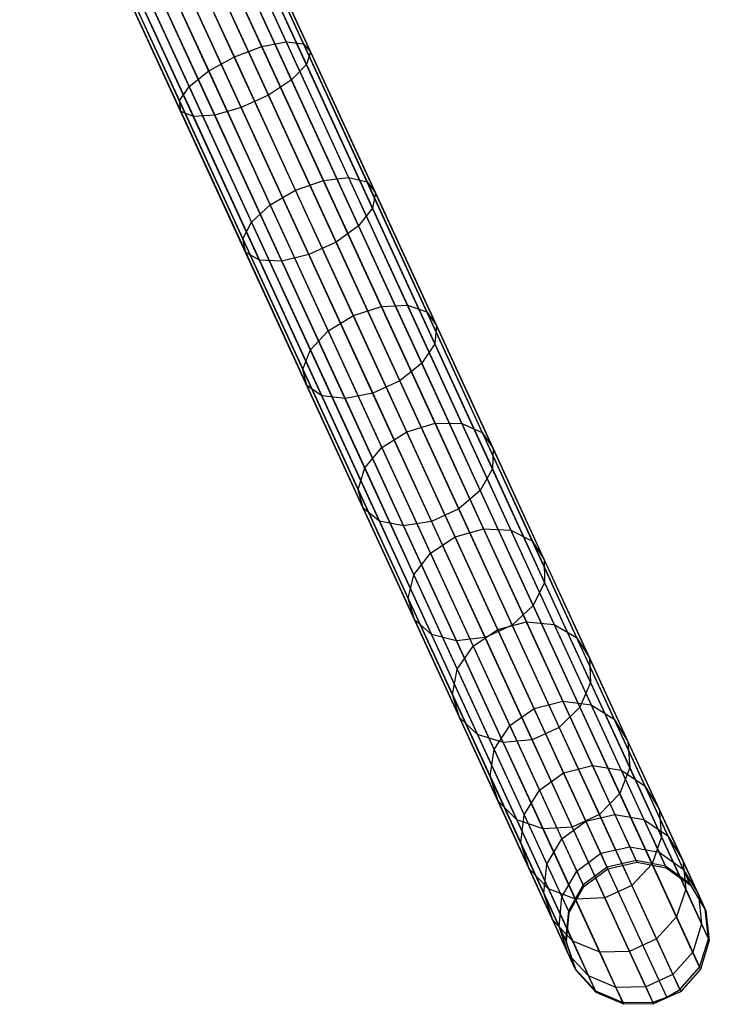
# Model space of a CAD drawing. Extents: x -102 to 102, y -101 to 102.
# Tile 270 of 481: x 33.48 to 43.08, y -92.39 to -78.69. Entities that reach past the tile are written whole.
import ezdxf

# ---------------------------------------------------------------- set-up
doc = ezdxf.new("R2010")
doc.units = 0
doc.header["$LTSCALE"] = 25.4
doc.layers.get('0').update_dxf_attribs({"linetype": 'CONTINUOUS'})

# ---------------------------------------------------------------- blocks, each defined once
blk = doc.blocks.new('NL2500011659_STL')
at = {"color": 0}
for p, q in [((41.659, -90.484, -28.825), (34.06, -73.967, -288.825)), ((41.659, -90.484, -28.825), (34.06, -73.967, -288.825)), ((42.065, -90.393, -28.831), (34.466, -73.876, -288.831)), ((42.065, -90.393, -28.831), (34.466, -73.876, -288.831)), ((42.472, -90.474, -28.848), (34.873, -73.957, -288.848)), ((42.472, -90.474, -28.848), (34.873, -73.957, -288.848)), ((41.326, -90.733, -28.831), (33.727, -74.216, -288.831)), ((41.326, -90.733, -28.831), (33.727, -74.216, -288.831)), ((42.811, -90.713, -28.874), (35.212, -74.196, -288.874)), ((42.811, -90.713, -28.874), (35.212, -74.196, -288.874)), ((41.122, -91.095, -28.848), (33.523, -74.578, -288.848)), ((41.122, -91.095, -28.848), (33.523, -74.578, -288.848)), ((43.023, -91.07, -28.902), (35.424, -74.553, -288.902)), ((43.023, -91.07, -28.902), (35.424, -74.553, -288.902)), ((41.083, -91.508, -28.874), (33.484, -74.991, -288.874)), ((41.083, -91.508, -28.874), (33.484, -74.991, -288.874)), ((43.071, -91.482, -28.93), (35.472, -74.965, -288.93)), ((43.071, -91.482, -28.93), (35.472, -74.965, -288.93)), ((41.216, -91.901, -28.902), (33.617, -75.384, -288.902)), ((41.216, -91.901, -28.902), (33.617, -75.384, -288.902)), ((42.947, -91.878, -28.952), (35.348, -75.361, -288.952)), ((42.947, -91.878, -28.952), (35.348, -75.361, -288.952)), ((41.498, -92.206, -28.93), (33.899, -75.689, -288.93)), ((41.498, -92.206, -28.93), (33.899, -75.689, -288.93)), ((42.673, -92.19, -28.963), (35.074, -75.673, -288.963)), ((42.673, -92.19, -28.963), (35.074, -75.673, -288.963)), ((41.879, -92.369, -28.952), (34.28, -75.853, -288.952)), ((41.879, -92.369, -28.952), (34.28, -75.853, -288.952)), ((42.295, -92.364, -28.963), (34.696, -75.847, -288.963)), ((42.295, -92.364, -28.963), (34.696, -75.847, -288.963)), ((42.493, -92.297, -28.965), (34.894, -75.78, -288.965)), ((42.493, -92.297, -28.965), (34.894, -75.78, -288.965)), ((35.959, -77.122, -8.935), (36.854, -79.066, -9.581)), ((35.959, -77.122, -8.935), (36.854, -79.066, -9.581)), ((36.289, -77.033, -8.698), (37.194, -79.002, -9.351)), ((36.289, -77.033, -8.698), (37.194, -79.002, -9.351)), ((36.512, -77.022, -8.347), (37.435, -79.028, -9.013)), ((36.512, -77.022, -8.347), (37.435, -79.028, -9.013)), ((36.592, -77.091, -7.945), (37.534, -79.139, -8.625)), ((36.592, -77.091, -7.945), (37.534, -79.139, -8.625)), ((36.472, -79.209, -9.662), (35.581, -77.274, -9.019)), ((36.472, -79.209, -9.662), (35.581, -77.274, -9.019)), ((36.514, -77.229, -7.56), (37.474, -79.317, -8.254)), ((36.514, -77.229, -7.56), (37.474, -79.317, -8.254)), ((36.291, -77.41, -7.26), (37.266, -79.53, -7.964)), ((36.291, -77.41, -7.26), (37.266, -79.53, -7.964)), ((35.22, -77.462, -8.935), (36.115, -79.406, -9.581)), ((35.22, -77.462, -8.935), (36.115, -79.406, -9.581)), ((34.938, -77.654, -8.698), (35.844, -79.624, -9.351)), ((34.938, -77.654, -8.698), (35.844, -79.624, -9.351)), ((35.962, -77.604, -7.095), (36.945, -79.741, -7.805)), ((35.962, -77.604, -7.095), (36.945, -79.741, -7.805)), ((34.784, -77.817, -8.347), (35.707, -79.823, -9.013)), ((34.784, -77.817, -8.347), (35.707, -79.823, -9.013)), ((35.584, -77.778, -7.095), (36.568, -79.915, -7.805)), ((35.584, -77.778, -7.095), (36.568, -79.915, -7.805)), ((34.785, -77.923, -7.945), (35.727, -79.971, -8.625)), ((34.785, -77.923, -7.945), (35.727, -79.971, -8.625)), ((34.94, -77.952, -7.56), (35.901, -80.041, -8.254)), ((34.94, -77.952, -7.56), (35.901, -80.041, -8.254)), ((35.223, -77.901, -7.26), (36.198, -80.021, -7.964)), ((35.223, -77.901, -7.26), (36.198, -80.021, -7.964)), ((36.854, -79.066, -9.581), (37.194, -79.002, -9.351)), ((36.854, -79.066, -9.581), (37.194, -79.002, -9.351)), ((37.194, -79.002, -9.351), (38.062, -80.889, -10.254)), ((37.194, -79.002, -9.351), (38.062, -80.889, -10.254)), ((37.194, -79.002, -9.351), (37.435, -79.028, -9.013)), ((37.194, -79.002, -9.351), (37.435, -79.028, -9.013)), ((37.435, -79.028, -9.013), (38.319, -80.949, -9.933)), ((37.435, -79.028, -9.013), (38.319, -80.949, -9.933)), ((37.435, -79.028, -9.013), (37.534, -79.139, -8.625)), ((37.435, -79.028, -9.013), (37.534, -79.139, -8.625)), ((36.472, -79.209, -9.662), (36.854, -79.066, -9.581)), ((36.472, -79.209, -9.662), (36.854, -79.066, -9.581)), ((36.854, -79.066, -9.581), (37.711, -80.929, -10.472)), ((36.854, -79.066, -9.581), (37.711, -80.929, -10.472)), ((37.534, -79.139, -8.625), (37.474, -79.317, -8.254)), ((37.534, -79.139, -8.625), (37.474, -79.317, -8.254)), ((37.534, -79.139, -8.625), (38.437, -81.101, -9.564)), ((37.534, -79.139, -8.625), (38.437, -81.101, -9.564)), ((36.115, -79.406, -9.581), (36.472, -79.209, -9.662)), ((36.115, -79.406, -9.581), (36.472, -79.209, -9.662)), ((37.325, -81.063, -10.549), (36.472, -79.209, -9.662)), ((37.325, -81.063, -10.549), (36.472, -79.209, -9.662)), ((37.474, -79.317, -8.254), (37.266, -79.53, -7.964)), ((37.474, -79.317, -8.254), (37.266, -79.53, -7.964)), ((37.474, -79.317, -8.254), (38.395, -81.317, -9.211)), ((37.474, -79.317, -8.254), (38.395, -81.317, -9.211)), ((35.844, -79.624, -9.351), (36.115, -79.406, -9.581)), ((35.844, -79.624, -9.351), (36.115, -79.406, -9.581)), ((36.115, -79.406, -9.581), (36.972, -81.269, -10.472)), ((36.115, -79.406, -9.581), (36.972, -81.269, -10.472)), ((37.266, -79.53, -7.964), (36.945, -79.741, -7.805)), ((37.266, -79.53, -7.964), (36.945, -79.741, -7.805)), ((37.266, -79.53, -7.964), (38.2, -81.56, -8.936)), ((37.266, -79.53, -7.964), (38.2, -81.56, -8.936)), ((35.707, -79.823, -9.013), (35.844, -79.624, -9.351)), ((35.707, -79.823, -9.013), (35.844, -79.624, -9.351)), ((35.844, -79.624, -9.351), (36.712, -81.51, -10.254)), ((35.844, -79.624, -9.351), (36.712, -81.51, -10.254)), ((36.945, -79.741, -7.805), (36.568, -79.915, -7.805)), ((36.945, -79.741, -7.805), (36.568, -79.915, -7.805)), ((36.945, -79.741, -7.805), (37.887, -81.788, -8.785)), ((36.945, -79.741, -7.805), (37.887, -81.788, -8.785)), ((35.727, -79.971, -8.625), (35.707, -79.823, -9.013)), ((35.707, -79.823, -9.013), (36.591, -81.744, -9.933)), ((35.707, -79.823, -9.013), (36.591, -81.744, -9.933)), ((35.727, -79.971, -8.625), (35.707, -79.823, -9.013)), ((35.901, -80.041, -8.254), (35.727, -79.971, -8.625)), ((35.727, -79.971, -8.625), (36.63, -81.932, -9.564)), ((35.727, -79.971, -8.625), (36.63, -81.932, -9.564)), ((35.901, -80.041, -8.254), (35.727, -79.971, -8.625)), ((36.568, -79.915, -7.805), (36.198, -80.021, -7.964)), ((36.568, -79.915, -7.805), (36.198, -80.021, -7.964)), ((36.568, -79.915, -7.805), (37.509, -81.962, -8.785)), ((36.568, -79.915, -7.805), (37.509, -81.962, -8.785)), ((36.198, -80.021, -7.964), (35.901, -80.041, -8.254)), ((36.198, -80.021, -7.964), (35.901, -80.041, -8.254)), ((35.901, -80.041, -8.254), (36.821, -82.041, -9.211)), ((35.901, -80.041, -8.254), (36.821, -82.041, -9.211)), ((36.198, -80.021, -7.964), (37.132, -82.051, -8.936)), ((36.198, -80.021, -7.964), (37.132, -82.051, -8.936)), ((37.325, -81.063, -10.549), (37.711, -80.929, -10.472)), ((37.325, -81.063, -10.549), (37.711, -80.929, -10.472)), ((37.711, -80.929, -10.472), (38.062, -80.889, -10.254)), ((37.711, -80.929, -10.472), (38.062, -80.889, -10.254)), ((37.711, -80.929, -10.472), (38.518, -82.684, -11.597)), ((37.711, -80.929, -10.472), (38.518, -82.684, -11.597)), ((38.062, -80.889, -10.254), (38.88, -82.666, -11.394)), ((38.062, -80.889, -10.254), (38.88, -82.666, -11.394)), ((38.062, -80.889, -10.254), (38.319, -80.949, -9.933)), ((38.062, -80.889, -10.254), (38.319, -80.949, -9.933)), ((38.319, -80.949, -9.933), (39.152, -82.76, -11.094)), ((38.319, -80.949, -9.933), (39.152, -82.76, -11.094)), ((38.319, -80.949, -9.933), (38.437, -81.101, -9.564)), ((38.319, -80.949, -9.933), (38.437, -81.101, -9.564)), ((36.972, -81.269, -10.472), (37.325, -81.063, -10.549)), ((36.972, -81.269, -10.472), (37.325, -81.063, -10.549)), ((38.128, -82.81, -11.669), (37.325, -81.063, -10.549)), ((38.128, -82.81, -11.669), (37.325, -81.063, -10.549)), ((38.437, -81.101, -9.564), (38.395, -81.317, -9.211)), ((38.437, -81.101, -9.564), (38.395, -81.317, -9.211)), ((38.437, -81.101, -9.564), (39.287, -82.95, -10.749)), ((38.437, -81.101, -9.564), (39.287, -82.95, -10.749)), ((36.712, -81.51, -10.254), (36.972, -81.269, -10.472)), ((36.712, -81.51, -10.254), (36.972, -81.269, -10.472)), ((36.972, -81.269, -10.472), (37.779, -83.024, -11.597)), ((36.972, -81.269, -10.472), (37.779, -83.024, -11.597)), ((38.395, -81.317, -9.211), (38.2, -81.56, -8.936)), ((38.395, -81.317, -9.211), (38.2, -81.56, -8.936)), ((38.395, -81.317, -9.211), (39.262, -83.202, -10.419)), ((38.395, -81.317, -9.211), (39.262, -83.202, -10.419)), ((36.591, -81.744, -9.933), (36.712, -81.51, -10.254)), ((36.591, -81.744, -9.933), (36.712, -81.51, -10.254)), ((36.712, -81.51, -10.254), (37.53, -83.287, -11.394)), ((36.712, -81.51, -10.254), (37.53, -83.287, -11.394)), ((38.2, -81.56, -8.936), (37.887, -81.788, -8.785)), ((38.2, -81.56, -8.936), (37.887, -81.788, -8.785)), ((38.2, -81.56, -8.936), (39.08, -83.473, -10.162)), ((38.2, -81.56, -8.936), (39.08, -83.473, -10.162)), ((36.63, -81.932, -9.564), (36.591, -81.744, -9.933)), ((36.591, -81.744, -9.933), (37.424, -83.555, -11.094)), ((36.591, -81.744, -9.933), (37.424, -83.555, -11.094)), ((36.63, -81.932, -9.564), (36.591, -81.744, -9.933)), ((37.887, -81.788, -8.785), (37.509, -81.962, -8.785)), ((37.887, -81.788, -8.785), (37.509, -81.962, -8.785)), ((37.887, -81.788, -8.785), (38.774, -83.717, -10.021)), ((37.887, -81.788, -8.785), (38.774, -83.717, -10.021)), ((36.821, -82.041, -9.211), (36.63, -81.932, -9.564)), ((36.63, -81.932, -9.564), (37.48, -83.781, -10.749)), ((36.63, -81.932, -9.564), (37.48, -83.781, -10.749)), ((36.821, -82.041, -9.211), (36.63, -81.932, -9.564)), ((37.132, -82.051, -8.936), (36.821, -82.041, -9.211)), ((36.821, -82.041, -9.211), (37.688, -83.926, -10.419)), ((36.821, -82.041, -9.211), (37.688, -83.926, -10.419)), ((37.132, -82.051, -8.936), (36.821, -82.041, -9.211)), ((37.509, -81.962, -8.785), (37.132, -82.051, -8.936)), ((37.509, -81.962, -8.785), (37.132, -82.051, -8.936)), ((37.132, -82.051, -8.936), (38.013, -83.965, -10.162)), ((37.132, -82.051, -8.936), (38.013, -83.965, -10.162)), ((37.509, -81.962, -8.785), (38.397, -83.891, -10.021)), ((37.509, -81.962, -8.785), (38.397, -83.891, -10.021)), ((38.128, -82.81, -11.669), (38.518, -82.684, -11.597)), ((38.128, -82.81, -11.669), (38.518, -82.684, -11.597)), ((38.518, -82.684, -11.597), (38.88, -82.666, -11.394)), ((38.518, -82.684, -11.597), (38.88, -82.666, -11.394)), ((38.518, -82.684, -11.597), (39.265, -84.307, -12.94)), ((38.518, -82.684, -11.597), (39.265, -84.307, -12.94)), ((38.88, -82.666, -11.394), (39.636, -84.31, -12.754)), ((38.88, -82.666, -11.394), (39.636, -84.31, -12.754)), ((38.88, -82.666, -11.394), (39.152, -82.76, -11.094)), ((38.88, -82.666, -11.394), (39.152, -82.76, -11.094)), ((37.779, -83.024, -11.597), (38.128, -82.81, -11.669)), ((37.779, -83.024, -11.597), (38.128, -82.81, -11.669)), ((38.872, -84.426, -13.006), (38.128, -82.81, -11.669)), ((38.872, -84.426, -13.006), (38.128, -82.81, -11.669)), ((39.152, -82.76, -11.094), (39.923, -84.435, -12.479)), ((39.152, -82.76, -11.094), (39.923, -84.435, -12.479)), ((39.152, -82.76, -11.094), (39.287, -82.95, -10.749)), ((39.152, -82.76, -11.094), (39.287, -82.95, -10.749)), ((37.53, -83.287, -11.394), (37.779, -83.024, -11.597)), ((37.53, -83.287, -11.394), (37.779, -83.024, -11.597)), ((37.779, -83.024, -11.597), (38.526, -84.647, -12.94)), ((37.779, -83.024, -11.597), (38.526, -84.647, -12.94)), ((39.287, -82.95, -10.749), (39.262, -83.202, -10.419)), ((39.287, -82.95, -10.749), (39.262, -83.202, -10.419)), ((39.287, -82.95, -10.749), (40.074, -84.659, -12.164)), ((39.287, -82.95, -10.749), (40.074, -84.659, -12.164)), ((37.424, -83.555, -11.094), (37.53, -83.287, -11.394)), ((37.424, -83.555, -11.094), (37.53, -83.287, -11.394)), ((37.53, -83.287, -11.394), (38.286, -84.931, -12.754)), ((37.53, -83.287, -11.394), (38.286, -84.931, -12.754)), ((39.262, -83.202, -10.419), (39.08, -83.473, -10.162)), ((39.262, -83.202, -10.419), (39.08, -83.473, -10.162)), ((39.262, -83.202, -10.419), (40.064, -84.945, -11.862)), ((39.262, -83.202, -10.419), (40.064, -84.945, -11.862)), ((37.48, -83.781, -10.749), (37.424, -83.555, -11.094)), ((37.424, -83.555, -11.094), (38.195, -85.23, -12.479)), ((37.424, -83.555, -11.094), (38.195, -85.23, -12.479)), ((37.48, -83.781, -10.749), (37.424, -83.555, -11.094)), ((39.08, -83.473, -10.162), (38.774, -83.717, -10.021)), ((39.08, -83.473, -10.162), (38.774, -83.717, -10.021)), ((39.08, -83.473, -10.162), (39.895, -85.243, -11.626)), ((39.08, -83.473, -10.162), (39.895, -85.243, -11.626)), ((37.688, -83.926, -10.419), (37.48, -83.781, -10.749)), ((37.48, -83.781, -10.749), (38.267, -85.491, -12.164)), ((37.48, -83.781, -10.749), (38.267, -85.491, -12.164)), ((37.688, -83.926, -10.419), (37.48, -83.781, -10.749)), ((38.774, -83.717, -10.021), (38.397, -83.891, -10.021)), ((38.774, -83.717, -10.021), (38.397, -83.891, -10.021)), ((38.774, -83.717, -10.021), (39.595, -85.501, -11.497)), ((38.774, -83.717, -10.021), (39.595, -85.501, -11.497)), ((38.013, -83.965, -10.162), (37.688, -83.926, -10.419)), ((37.688, -83.926, -10.419), (38.491, -85.669, -11.862)), ((37.688, -83.926, -10.419), (38.491, -85.669, -11.862)), ((38.013, -83.965, -10.162), (37.688, -83.926, -10.419)), ((38.397, -83.891, -10.021), (38.013, -83.965, -10.162)), ((38.397, -83.891, -10.021), (38.013, -83.965, -10.162)), ((38.013, -83.965, -10.162), (38.827, -85.735, -11.626)), ((38.013, -83.965, -10.162), (38.827, -85.735, -11.626)), ((38.397, -83.891, -10.021), (39.218, -85.675, -11.497)), ((38.397, -83.891, -10.021), (39.218, -85.675, -11.497)), ((38.872, -84.426, -13.006), (39.265, -84.307, -12.94)), ((38.872, -84.426, -13.006), (39.265, -84.307, -12.94)), ((39.265, -84.307, -12.94), (39.941, -85.777, -14.483)), ((39.265, -84.307, -12.94), (39.941, -85.777, -14.483)), ((39.265, -84.307, -12.94), (39.636, -84.31, -12.754)), ((39.265, -84.307, -12.94), (39.636, -84.31, -12.754)), ((39.636, -84.31, -12.754), (40.321, -85.798, -14.316)), ((39.636, -84.31, -12.754), (40.321, -85.798, -14.316)), ((39.636, -84.31, -12.754), (39.923, -84.435, -12.479)), ((39.636, -84.31, -12.754), (39.923, -84.435, -12.479)), ((38.526, -84.647, -12.94), (38.872, -84.426, -13.006)), ((38.526, -84.647, -12.94), (38.872, -84.426, -13.006)), ((39.545, -85.889, -14.542), (38.872, -84.426, -13.006)), ((39.545, -85.889, -14.542), (38.872, -84.426, -13.006)), ((39.923, -84.435, -12.479), (40.62, -85.951, -14.071)), ((39.923, -84.435, -12.479), (40.62, -85.951, -14.071)), ((39.923, -84.435, -12.479), (40.074, -84.659, -12.164)), ((39.923, -84.435, -12.479), (40.074, -84.659, -12.164)), ((38.286, -84.931, -12.754), (38.526, -84.647, -12.94)), ((38.286, -84.931, -12.754), (38.526, -84.647, -12.94)), ((38.526, -84.647, -12.94), (39.202, -86.117, -14.483)), ((38.526, -84.647, -12.94), (39.202, -86.117, -14.483)), ((40.074, -84.659, -12.164), (40.064, -84.945, -11.862)), ((40.074, -84.659, -12.164), (40.064, -84.945, -11.862)), ((40.074, -84.659, -12.164), (40.786, -86.207, -13.789)), ((40.074, -84.659, -12.164), (40.786, -86.207, -13.789)), ((38.195, -85.23, -12.479), (38.286, -84.931, -12.754)), ((38.195, -85.23, -12.479), (38.286, -84.931, -12.754)), ((38.286, -84.931, -12.754), (38.971, -86.42, -14.316)), ((38.286, -84.931, -12.754), (38.971, -86.42, -14.316)), ((40.064, -84.945, -11.862), (39.895, -85.243, -11.626)), ((40.064, -84.945, -11.862), (39.895, -85.243, -11.626)), ((40.064, -84.945, -11.862), (40.79, -86.524, -13.519)), ((40.064, -84.945, -11.862), (40.79, -86.524, -13.519)), ((38.267, -85.491, -12.164), (38.195, -85.23, -12.479)), ((38.195, -85.23, -12.479), (38.892, -86.746, -14.071)), ((38.195, -85.23, -12.479), (38.892, -86.746, -14.071)), ((38.267, -85.491, -12.164), (38.195, -85.23, -12.479)), ((39.895, -85.243, -11.626), (39.595, -85.501, -11.497)), ((39.895, -85.243, -11.626), (39.595, -85.501, -11.497)), ((39.895, -85.243, -11.626), (40.632, -86.846, -13.308)), ((39.895, -85.243, -11.626), (40.632, -86.846, -13.308)), ((38.491, -85.669, -11.862), (38.267, -85.491, -12.164)), ((38.267, -85.491, -12.164), (38.979, -87.039, -13.789)), ((38.267, -85.491, -12.164), (38.979, -87.039, -13.789)), ((38.491, -85.669, -11.862), (38.267, -85.491, -12.164)), ((39.595, -85.501, -11.497), (39.218, -85.675, -11.497)), ((39.595, -85.501, -11.497), (39.218, -85.675, -11.497)), ((39.595, -85.501, -11.497), (40.339, -87.117, -13.193)), ((39.595, -85.501, -11.497), (40.339, -87.117, -13.193)), ((38.827, -85.735, -11.626), (38.491, -85.669, -11.862)), ((38.491, -85.669, -11.862), (39.217, -87.248, -13.519)), ((38.491, -85.669, -11.862), (39.217, -87.248, -13.519)), ((38.827, -85.735, -11.626), (38.491, -85.669, -11.862)), ((39.218, -85.675, -11.497), (38.827, -85.735, -11.626)), ((39.218, -85.675, -11.497), (38.827, -85.735, -11.626)), ((38.827, -85.735, -11.626), (39.564, -87.337, -13.308)), ((38.827, -85.735, -11.626), (39.564, -87.337, -13.308)), ((39.218, -85.675, -11.497), (39.961, -87.29, -13.193)), ((39.218, -85.675, -11.497), (39.961, -87.29, -13.193)), ((39.202, -86.117, -14.483), (39.545, -85.889, -14.542)), ((39.202, -86.117, -14.483), (39.545, -85.889, -14.542)), ((39.545, -85.889, -14.542), (39.941, -85.777, -14.483)), ((39.545, -85.889, -14.542), (39.941, -85.777, -14.483)), ((40.138, -87.179, -16.256), (39.545, -85.889, -14.542)), ((40.138, -87.179, -16.256), (39.545, -85.889, -14.542)), ((39.941, -85.777, -14.483), (40.537, -87.072, -16.204)), ((39.941, -85.777, -14.483), (40.537, -87.072, -16.204)), ((39.941, -85.777, -14.483), (40.321, -85.798, -14.316)), ((39.941, -85.777, -14.483), (40.321, -85.798, -14.316)), ((40.321, -85.798, -14.316), (40.925, -87.111, -16.06)), ((40.321, -85.798, -14.316), (40.925, -87.111, -16.06)), ((40.321, -85.798, -14.316), (40.62, -85.951, -14.071)), ((40.321, -85.798, -14.316), (40.62, -85.951, -14.071)), ((40.62, -85.951, -14.071), (41.235, -87.288, -15.847)), ((40.62, -85.951, -14.071), (41.235, -87.288, -15.847)), ((40.62, -85.951, -14.071), (40.786, -86.207, -13.789)), ((40.62, -85.951, -14.071), (40.786, -86.207, -13.789)), ((38.971, -86.42, -14.316), (39.202, -86.117, -14.483)), ((38.971, -86.42, -14.316), (39.202, -86.117, -14.483)), ((39.202, -86.117, -14.483), (39.798, -87.412, -16.204)), ((39.202, -86.117, -14.483), (39.798, -87.412, -16.204)), ((40.786, -86.207, -13.789), (41.414, -87.572, -15.602)), ((40.786, -86.207, -13.789), (41.414, -87.572, -15.602)), ((40.786, -86.207, -13.789), (40.79, -86.524, -13.519)), ((40.786, -86.207, -13.789), (40.79, -86.524, -13.519)), ((38.892, -86.746, -14.071), (38.971, -86.42, -14.316)), ((38.892, -86.746, -14.071), (38.971, -86.42, -14.316)), ((38.971, -86.42, -14.316), (39.575, -87.732, -16.06)), ((38.971, -86.42, -14.316), (39.575, -87.732, -16.06)), ((40.79, -86.524, -13.519), (40.632, -86.846, -13.308)), ((40.79, -86.524, -13.519), (40.632, -86.846, -13.308)), ((40.79, -86.524, -13.519), (41.43, -87.915, -15.368)), ((40.79, -86.524, -13.519), (41.43, -87.915, -15.368)), ((38.979, -87.039, -13.789), (38.892, -86.746, -14.071)), ((38.892, -86.746, -14.071), (39.507, -88.083, -15.847)), ((38.892, -86.746, -14.071), (39.507, -88.083, -15.847)), ((38.979, -87.039, -13.789), (38.892, -86.746, -14.071)), ((40.632, -86.846, -13.308), (40.339, -87.117, -13.193)), ((40.632, -86.846, -13.308), (40.339, -87.117, -13.193)), ((40.632, -86.846, -13.308), (41.282, -88.258, -15.185)), ((40.632, -86.846, -13.308), (41.282, -88.258, -15.185)), ((39.217, -87.248, -13.519), (38.979, -87.039, -13.789)), ((38.979, -87.039, -13.789), (39.607, -88.404, -15.602)), ((38.979, -87.039, -13.789), (39.607, -88.404, -15.602)), ((39.217, -87.248, -13.519), (38.979, -87.039, -13.789)), ((40.339, -87.117, -13.193), (39.961, -87.29, -13.193)), ((40.339, -87.117, -13.193), (39.961, -87.29, -13.193)), ((40.138, -87.179, -16.256), (40.537, -87.072, -16.204)), ((40.138, -87.179, -16.256), (40.537, -87.072, -16.204)), ((40.339, -87.117, -13.193), (40.994, -88.541, -15.085)), ((40.339, -87.117, -13.193), (40.994, -88.541, -15.085)), ((40.537, -87.072, -16.204), (41.045, -88.176, -18.081)), ((40.537, -87.072, -16.204), (41.045, -88.176, -18.081)), ((40.537, -87.072, -16.204), (40.925, -87.111, -16.06)), ((40.537, -87.072, -16.204), (40.925, -87.111, -16.06)), ((40.925, -87.111, -16.06), (41.439, -88.229, -17.96)), ((40.925, -87.111, -16.06), (41.439, -88.229, -17.96)), ((40.925, -87.111, -16.06), (41.235, -87.288, -15.847)), ((40.925, -87.111, -16.06), (41.235, -87.288, -15.847)), ((39.564, -87.337, -13.308), (39.217, -87.248, -13.519)), ((39.217, -87.248, -13.519), (39.857, -88.639, -15.368)), ((39.217, -87.248, -13.519), (39.857, -88.639, -15.368)), ((39.564, -87.337, -13.308), (39.217, -87.248, -13.519)), ((39.798, -87.412, -16.204), (40.138, -87.179, -16.256)), ((39.798, -87.412, -16.204), (40.138, -87.179, -16.256)), ((40.644, -88.278, -18.123), (40.138, -87.179, -16.256)), ((40.644, -88.278, -18.123), (40.138, -87.179, -16.256)), ((39.961, -87.29, -13.193), (39.564, -87.337, -13.308)), ((39.961, -87.29, -13.193), (39.564, -87.337, -13.308)), ((39.564, -87.337, -13.308), (40.214, -88.749, -15.185)), ((39.564, -87.337, -13.308), (40.214, -88.749, -15.185)), ((39.575, -87.732, -16.06), (39.798, -87.412, -16.204)), ((39.575, -87.732, -16.06), (39.798, -87.412, -16.204)), ((39.798, -87.412, -16.204), (40.306, -88.516, -18.081)), ((39.798, -87.412, -16.204), (40.306, -88.516, -18.081)), ((39.961, -87.29, -13.193), (40.616, -88.714, -15.085)), ((39.961, -87.29, -13.193), (40.616, -88.714, -15.085)), ((41.235, -87.288, -15.847), (41.759, -88.426, -17.782)), ((41.235, -87.288, -15.847), (41.759, -88.426, -17.782)), ((41.235, -87.288, -15.847), (41.414, -87.572, -15.602)), ((41.235, -87.288, -15.847), (41.414, -87.572, -15.602)), ((41.414, -87.572, -15.602), (41.949, -88.735, -17.578)), ((41.414, -87.572, -15.602), (41.949, -88.735, -17.578)), ((41.414, -87.572, -15.602), (41.43, -87.915, -15.368)), ((41.414, -87.572, -15.602), (41.43, -87.915, -15.368)), ((39.507, -88.083, -15.847), (39.575, -87.732, -16.06)), ((39.507, -88.083, -15.847), (39.575, -87.732, -16.06)), ((39.575, -87.732, -16.06), (40.089, -88.85, -17.96)), ((39.575, -87.732, -16.06), (40.089, -88.85, -17.96)), ((41.43, -87.915, -15.368), (41.282, -88.258, -15.185)), ((41.43, -87.915, -15.368), (41.282, -88.258, -15.185)), ((41.43, -87.915, -15.368), (41.976, -89.101, -17.383)), ((41.43, -87.915, -15.368), (41.976, -89.101, -17.383)), ((39.607, -88.404, -15.602), (39.507, -88.083, -15.847)), ((39.507, -88.083, -15.847), (40.031, -89.221, -17.782)), ((39.507, -88.083, -15.847), (40.031, -89.221, -17.782)), ((39.607, -88.404, -15.602), (39.507, -88.083, -15.847)), ((40.644, -88.278, -18.123), (41.045, -88.176, -18.081)), ((40.644, -88.278, -18.123), (41.045, -88.176, -18.081)), ((41.045, -88.176, -18.081), (41.458, -89.073, -20.086)), ((41.045, -88.176, -18.081), (41.458, -89.073, -20.086)), ((41.045, -88.176, -18.081), (41.439, -88.229, -17.96)), ((41.045, -88.176, -18.081), (41.439, -88.229, -17.96)), ((41.439, -88.229, -17.96), (41.857, -89.137, -19.991)), ((41.439, -88.229, -17.96), (41.857, -89.137, -19.991)), ((41.439, -88.229, -17.96), (41.759, -88.426, -17.782)), ((41.439, -88.229, -17.96), (41.759, -88.426, -17.782)), ((40.306, -88.516, -18.081), (40.644, -88.278, -18.123)), ((40.306, -88.516, -18.081), (40.644, -88.278, -18.123)), ((41.055, -89.171, -20.12), (40.644, -88.278, -18.123)), ((41.055, -89.171, -20.12), (40.644, -88.278, -18.123)), ((41.282, -88.258, -15.185), (40.994, -88.541, -15.085)), ((41.282, -88.258, -15.185), (40.994, -88.541, -15.085)), ((41.282, -88.258, -15.185), (41.836, -89.462, -17.231)), ((41.282, -88.258, -15.185), (41.836, -89.462, -17.231)), ((39.857, -88.639, -15.368), (39.607, -88.404, -15.602)), ((39.607, -88.404, -15.602), (40.142, -89.566, -17.578)), ((39.607, -88.404, -15.602), (40.142, -89.566, -17.578)), ((39.857, -88.639, -15.368), (39.607, -88.404, -15.602)), ((41.759, -88.426, -17.782), (42.185, -89.352, -19.851)), ((41.759, -88.426, -17.782), (42.185, -89.352, -19.851)), ((41.759, -88.426, -17.782), (41.949, -88.735, -17.578)), ((41.759, -88.426, -17.782), (41.949, -88.735, -17.578)), ((40.214, -88.749, -15.185), (39.857, -88.639, -15.368)), ((39.857, -88.639, -15.368), (40.402, -89.825, -17.383)), ((39.857, -88.639, -15.368), (40.402, -89.825, -17.383)), ((40.214, -88.749, -15.185), (39.857, -88.639, -15.368)), ((40.089, -88.85, -17.96), (40.306, -88.516, -18.081)), ((40.089, -88.85, -17.96), (40.306, -88.516, -18.081)), ((40.306, -88.516, -18.081), (40.719, -89.413, -20.086)), ((40.306, -88.516, -18.081), (40.719, -89.413, -20.086)), ((40.994, -88.541, -15.085), (40.616, -88.714, -15.085)), ((40.994, -88.541, -15.085), (40.616, -88.714, -15.085)), ((40.994, -88.541, -15.085), (41.552, -89.754, -17.147)), ((40.994, -88.541, -15.085), (41.552, -89.754, -17.147)), ((40.616, -88.714, -15.085), (40.214, -88.749, -15.185)), ((40.616, -88.714, -15.085), (40.214, -88.749, -15.185)), ((40.214, -88.749, -15.185), (40.768, -89.953, -17.231)), ((40.214, -88.749, -15.185), (40.768, -89.953, -17.231)), ((40.616, -88.714, -15.085), (41.174, -89.928, -17.147)), ((40.616, -88.714, -15.085), (41.174, -89.928, -17.147)), ((41.949, -88.735, -17.578), (42.384, -89.68, -19.691)), ((41.949, -88.735, -17.578), (42.384, -89.68, -19.691)), ((41.949, -88.735, -17.578), (41.976, -89.101, -17.383)), ((41.949, -88.735, -17.578), (41.976, -89.101, -17.383)), ((40.031, -89.221, -17.782), (40.089, -88.85, -17.96)), ((40.031, -89.221, -17.782), (40.089, -88.85, -17.96)), ((40.089, -88.85, -17.96), (40.507, -89.759, -19.991)), ((40.089, -88.85, -17.96), (40.507, -89.759, -19.991)), ((40.719, -89.413, -20.086), (41.055, -89.171, -20.12)), ((40.719, -89.413, -20.086), (41.055, -89.171, -20.12)), ((41.055, -89.171, -20.12), (41.458, -89.073, -20.086)), ((41.055, -89.171, -20.12), (41.458, -89.073, -20.086)), ((41.365, -89.846, -22.217), (41.055, -89.171, -20.12)), ((41.365, -89.846, -22.217), (41.055, -89.171, -20.12)), ((41.458, -89.073, -20.086), (41.769, -89.751, -22.193)), ((41.458, -89.073, -20.086), (41.769, -89.751, -22.193)), ((41.458, -89.073, -20.086), (41.857, -89.137, -19.991)), ((41.458, -89.073, -20.086), (41.857, -89.137, -19.991)), ((41.976, -89.101, -17.383), (41.836, -89.462, -17.231)), ((41.976, -89.101, -17.383), (41.836, -89.462, -17.231)), ((41.857, -89.137, -19.991), (42.173, -89.824, -22.125)), ((41.857, -89.137, -19.991), (42.173, -89.824, -22.125)), ((41.857, -89.137, -19.991), (42.185, -89.352, -19.851)), ((41.857, -89.137, -19.991), (42.185, -89.352, -19.851)), ((41.976, -89.101, -17.383), (42.419, -90.065, -19.537)), ((41.976, -89.101, -17.383), (42.419, -90.065, -19.537)), ((40.142, -89.566, -17.578), (40.031, -89.221, -17.782)), ((40.031, -89.221, -17.782), (40.457, -90.147, -19.851)), ((40.031, -89.221, -17.782), (40.457, -90.147, -19.851)), ((40.142, -89.566, -17.578), (40.031, -89.221, -17.782)), ((40.507, -89.759, -19.991), (40.719, -89.413, -20.086)), ((40.507, -89.759, -19.991), (40.719, -89.413, -20.086)), ((40.719, -89.413, -20.086), (41.03, -90.091, -22.193)), ((40.719, -89.413, -20.086), (41.03, -90.091, -22.193)), ((41.836, -89.462, -17.231), (41.552, -89.754, -17.147)), ((41.836, -89.462, -17.231), (41.552, -89.754, -17.147)), ((41.836, -89.462, -17.231), (42.285, -90.44, -19.417)), ((41.836, -89.462, -17.231), (42.285, -90.44, -19.417)), ((42.185, -89.352, -19.851), (42.507, -90.051, -22.025)), ((42.185, -89.352, -19.851), (42.507, -90.051, -22.025)), ((42.185, -89.352, -19.851), (42.384, -89.68, -19.691)), ((42.185, -89.352, -19.851), (42.384, -89.68, -19.691)), ((40.402, -89.825, -17.383), (40.142, -89.566, -17.578)), ((40.142, -89.566, -17.578), (40.577, -90.511, -19.691)), ((40.142, -89.566, -17.578), (40.577, -90.511, -19.691)), ((40.402, -89.825, -17.383), (40.142, -89.566, -17.578)), ((42.384, -89.68, -19.691), (42.712, -90.394, -21.91)), ((42.384, -89.68, -19.691), (42.712, -90.394, -21.91)), ((42.384, -89.68, -19.691), (42.419, -90.065, -19.537)), ((42.384, -89.68, -19.691), (42.419, -90.065, -19.537)), ((40.768, -89.953, -17.231), (40.402, -89.825, -17.383)), ((40.402, -89.825, -17.383), (40.846, -90.789, -19.537)), ((40.402, -89.825, -17.383), (40.846, -90.789, -19.537)), ((40.768, -89.953, -17.231), (40.402, -89.825, -17.383)), ((40.457, -90.147, -19.851), (40.507, -89.759, -19.991)), ((40.457, -90.147, -19.851), (40.507, -89.759, -19.991)), ((40.507, -89.759, -19.991), (40.823, -90.445, -22.125)), ((40.507, -89.759, -19.991), (40.823, -90.445, -22.125)), ((41.03, -90.091, -22.193), (41.365, -89.846, -22.217)), ((41.03, -90.091, -22.193), (41.365, -89.846, -22.217)), ((41.552, -89.754, -17.147), (41.174, -89.928, -17.147)), ((41.552, -89.754, -17.147), (41.174, -89.928, -17.147)), ((41.365, -89.846, -22.217), (41.769, -89.751, -22.193)), ((41.365, -89.846, -22.217), (41.769, -89.751, -22.193)), ((41.571, -90.293, -24.387), (41.365, -89.846, -22.217)), ((41.571, -90.293, -24.387), (41.365, -89.846, -22.217)), ((41.552, -89.754, -17.147), (42.006, -90.74, -19.351)), ((41.552, -89.754, -17.147), (42.006, -90.74, -19.351)), ((41.769, -89.751, -22.193), (41.976, -90.201, -24.373)), ((41.769, -89.751, -22.193), (41.976, -90.201, -24.373)), ((41.769, -89.751, -22.193), (42.173, -89.824, -22.125)), ((41.769, -89.751, -22.193), (42.173, -89.824, -22.125)), ((42.173, -89.824, -22.125), (42.383, -90.279, -24.333)), ((42.173, -89.824, -22.125), (42.383, -90.279, -24.333)), ((42.173, -89.824, -22.125), (42.507, -90.051, -22.025)), ((42.173, -89.824, -22.125), (42.507, -90.051, -22.025)), ((41.174, -89.928, -17.147), (40.768, -89.953, -17.231)), ((41.174, -89.928, -17.147), (40.768, -89.953, -17.231)), ((40.768, -89.953, -17.231), (41.218, -90.931, -19.417)), ((40.768, -89.953, -17.231), (41.218, -90.931, -19.417)), ((41.174, -89.928, -17.147), (41.628, -90.914, -19.351)), ((41.174, -89.928, -17.147), (41.628, -90.914, -19.351)), ((40.577, -90.511, -19.691), (40.457, -90.147, -19.851)), ((40.457, -90.147, -19.851), (40.779, -90.846, -22.025)), ((40.457, -90.147, -19.851), (40.779, -90.846, -22.025)), ((40.577, -90.511, -19.691), (40.457, -90.147, -19.851)), ((40.823, -90.445, -22.125), (41.03, -90.091, -22.193)), ((40.823, -90.445, -22.125), (41.03, -90.091, -22.193)), ((41.03, -90.091, -22.193), (41.237, -90.541, -24.373)), ((41.03, -90.091, -22.193), (41.237, -90.541, -24.373)), ((42.419, -90.065, -19.537), (42.285, -90.44, -19.417)), ((42.419, -90.065, -19.537), (42.285, -90.44, -19.417)), ((42.419, -90.065, -19.537), (42.754, -90.793, -21.8)), ((42.419, -90.065, -19.537), (42.754, -90.793, -21.8)), ((42.507, -90.051, -22.025), (42.72, -90.515, -24.274)), ((42.507, -90.051, -22.025), (42.72, -90.515, -24.274)), ((42.507, -90.051, -22.025), (42.712, -90.394, -21.91)), ((42.507, -90.051, -22.025), (42.712, -90.394, -21.91)), ((41.571, -90.293, -24.387), (41.976, -90.201, -24.373)), ((41.571, -90.293, -24.387), (41.976, -90.201, -24.373)), ((41.976, -90.201, -24.373), (42.075, -90.415, -26.596)), ((41.976, -90.201, -24.373), (42.075, -90.415, -26.596)), ((41.976, -90.201, -24.373), (42.383, -90.279, -24.333)), ((41.976, -90.201, -24.373), (42.383, -90.279, -24.333)), ((42.383, -90.279, -24.333), (42.483, -90.497, -26.585)), ((42.383, -90.279, -24.333), (42.483, -90.497, -26.585)), ((42.383, -90.279, -24.333), (42.72, -90.515, -24.274)), ((42.383, -90.279, -24.333), (42.72, -90.515, -24.274)), ((41.237, -90.541, -24.373), (41.571, -90.293, -24.387)), ((41.237, -90.541, -24.373), (41.571, -90.293, -24.387)), ((41.669, -90.507, -26.6), (41.571, -90.293, -24.387)), ((41.669, -90.507, -26.6), (41.571, -90.293, -24.387)), ((42.065, -90.393, -28.831), (41.659, -90.484, -28.825)), ((42.065, -90.393, -28.831), (41.659, -90.484, -28.825)), ((41.669, -90.507, -26.6), (42.075, -90.415, -26.596)), ((41.669, -90.507, -26.6), (42.075, -90.415, -26.596)), ((42.472, -90.474, -28.848), (42.065, -90.393, -28.831)), ((42.065, -90.393, -28.831), (42.075, -90.415, -26.596)), ((42.065, -90.393, -28.831), (42.075, -90.415, -26.596)), ((42.472, -90.474, -28.848), (42.065, -90.393, -28.831)), ((42.075, -90.415, -26.596), (42.483, -90.497, -26.585)), ((42.075, -90.415, -26.596), (42.483, -90.497, -26.585)), ((42.712, -90.394, -21.91), (42.93, -90.867, -24.207)), ((42.712, -90.394, -21.91), (42.93, -90.867, -24.207)), ((42.712, -90.394, -21.91), (42.754, -90.793, -21.8)), ((42.712, -90.394, -21.91), (42.754, -90.793, -21.8)), ((40.846, -90.789, -19.537), (40.577, -90.511, -19.691)), ((40.577, -90.511, -19.691), (40.905, -91.225, -21.91)), ((40.577, -90.511, -19.691), (40.905, -91.225, -21.91)), ((40.846, -90.789, -19.537), (40.577, -90.511, -19.691)), ((40.779, -90.846, -22.025), (40.823, -90.445, -22.125)), ((40.779, -90.846, -22.025), (40.823, -90.445, -22.125)), ((40.823, -90.445, -22.125), (41.032, -90.9, -24.333)), ((40.823, -90.445, -22.125), (41.032, -90.9, -24.333)), ((41.032, -90.9, -24.333), (41.237, -90.541, -24.373)), ((41.032, -90.9, -24.333), (41.237, -90.541, -24.373)), ((41.237, -90.541, -24.373), (41.336, -90.755, -26.596)), ((41.237, -90.541, -24.373), (41.336, -90.755, -26.596)), ((41.659, -90.484, -28.825), (41.326, -90.733, -28.831)), ((41.659, -90.484, -28.825), (41.326, -90.733, -28.831)), ((41.336, -90.755, -26.596), (41.669, -90.507, -26.6)), ((41.336, -90.755, -26.596), (41.669, -90.507, -26.6)), ((41.659, -90.484, -28.825), (41.669, -90.507, -26.6)), ((41.659, -90.484, -28.825), (41.669, -90.507, -26.6)), ((42.285, -90.44, -19.417), (42.006, -90.74, -19.351)), ((42.285, -90.44, -19.417), (42.006, -90.74, -19.351)), ((42.285, -90.44, -19.417), (42.625, -91.179, -21.714)), ((42.285, -90.44, -19.417), (42.625, -91.179, -21.714)), ((42.811, -90.713, -28.874), (42.472, -90.474, -28.848)), ((42.472, -90.474, -28.848), (42.483, -90.497, -26.585)), ((42.472, -90.474, -28.848), (42.483, -90.497, -26.585)), ((42.811, -90.713, -28.874), (42.472, -90.474, -28.848)), ((42.483, -90.497, -26.585), (42.822, -90.736, -26.568)), ((42.483, -90.497, -26.585), (42.822, -90.736, -26.568)), ((42.72, -90.515, -24.274), (42.822, -90.736, -26.568)), ((42.72, -90.515, -24.274), (42.822, -90.736, -26.568)), ((42.72, -90.515, -24.274), (42.93, -90.867, -24.207)), ((42.72, -90.515, -24.274), (42.93, -90.867, -24.207)), ((41.218, -90.931, -19.417), (40.846, -90.789, -19.537)), ((40.846, -90.789, -19.537), (41.181, -91.517, -21.8)), ((40.846, -90.789, -19.537), (41.181, -91.517, -21.8)), ((41.218, -90.931, -19.417), (40.846, -90.789, -19.537)), ((41.326, -90.733, -28.831), (41.122, -91.095, -28.848)), ((41.326, -90.733, -28.831), (41.122, -91.095, -28.848)), ((41.132, -91.118, -26.585), (41.336, -90.755, -26.596)), ((41.132, -91.118, -26.585), (41.336, -90.755, -26.596)), ((41.326, -90.733, -28.831), (41.336, -90.755, -26.596)), ((41.326, -90.733, -28.831), (41.336, -90.755, -26.596)), ((42.006, -90.74, -19.351), (41.628, -90.914, -19.351)), ((42.006, -90.74, -19.351), (41.628, -90.914, -19.351)), ((42.006, -90.74, -19.351), (42.348, -91.485, -21.667)), ((42.006, -90.74, -19.351), (42.348, -91.485, -21.667)), ((42.754, -90.793, -21.8), (42.625, -91.179, -21.714)), ((42.754, -90.793, -21.8), (42.625, -91.179, -21.714)), ((42.754, -90.793, -21.8), (42.976, -91.275, -24.142)), ((42.754, -90.793, -21.8), (42.976, -91.275, -24.142)), ((43.023, -91.07, -28.902), (42.811, -90.713, -28.874)), ((42.811, -90.713, -28.874), (42.822, -90.736, -26.568)), ((42.811, -90.713, -28.874), (42.822, -90.736, -26.568)), ((43.023, -91.07, -28.902), (42.811, -90.713, -28.874)), ((42.822, -90.736, -26.568), (43.034, -91.094, -26.548)), ((42.822, -90.736, -26.568), (43.034, -91.094, -26.548)), ((40.905, -91.225, -21.91), (40.779, -90.846, -22.025)), ((40.779, -90.846, -22.025), (40.992, -91.31, -24.274)), ((40.779, -90.846, -22.025), (40.992, -91.31, -24.274)), ((40.905, -91.225, -21.91), (40.779, -90.846, -22.025)), ((40.992, -91.31, -24.274), (41.032, -90.9, -24.333)), ((40.992, -91.31, -24.274), (41.032, -90.9, -24.333)), ((41.032, -90.9, -24.333), (41.132, -91.118, -26.585)), ((41.032, -90.9, -24.333), (41.132, -91.118, -26.585)), ((41.628, -90.914, -19.351), (41.218, -90.931, -19.417)), ((41.628, -90.914, -19.351), (41.218, -90.931, -19.417)), ((41.218, -90.931, -19.417), (41.558, -91.67, -21.714)), ((41.218, -90.931, -19.417), (41.558, -91.67, -21.714)), ((41.628, -90.914, -19.351), (41.971, -91.659, -21.667)), ((41.628, -90.914, -19.351), (41.971, -91.659, -21.667)), ((42.93, -90.867, -24.207), (43.034, -91.094, -26.548)), ((42.93, -90.867, -24.207), (43.034, -91.094, -26.548)), ((42.93, -90.867, -24.207), (42.976, -91.275, -24.142)), ((42.93, -90.867, -24.207), (42.976, -91.275, -24.142)), ((41.122, -91.095, -28.848), (41.083, -91.508, -28.874)), ((41.122, -91.095, -28.848), (41.083, -91.508, -28.874)), ((41.122, -91.095, -28.848), (41.132, -91.118, -26.585)), ((41.122, -91.095, -28.848), (41.132, -91.118, -26.585)), ((43.071, -91.482, -28.93), (43.023, -91.07, -28.902)), ((43.023, -91.07, -28.902), (43.034, -91.094, -26.548)), ((43.023, -91.07, -28.902), (43.034, -91.094, -26.548)), ((43.071, -91.482, -28.93), (43.023, -91.07, -28.902)), ((43.034, -91.094, -26.548), (43.082, -91.506, -26.529)), ((43.034, -91.094, -26.548), (43.082, -91.506, -26.529)), ((41.181, -91.517, -21.8), (40.905, -91.225, -21.91)), ((40.905, -91.225, -21.91), (41.123, -91.699, -24.207)), ((40.905, -91.225, -21.91), (41.123, -91.699, -24.207)), ((41.181, -91.517, -21.8), (40.905, -91.225, -21.91)), ((41.094, -91.531, -26.568), (41.132, -91.118, -26.585)), ((41.094, -91.531, -26.568), (41.132, -91.118, -26.585)), ((42.625, -91.179, -21.714), (42.348, -91.485, -21.667)), ((42.625, -91.179, -21.714), (42.348, -91.485, -21.667)), ((42.625, -91.179, -21.714), (42.851, -91.669, -24.091)), ((42.625, -91.179, -21.714), (42.851, -91.669, -24.091)), ((41.123, -91.699, -24.207), (40.992, -91.31, -24.274)), ((40.992, -91.31, -24.274), (41.094, -91.531, -26.568)), ((40.992, -91.31, -24.274), (41.094, -91.531, -26.568)), ((41.123, -91.699, -24.207), (40.992, -91.31, -24.274)), ((42.976, -91.275, -24.142), (42.851, -91.669, -24.091)), ((42.976, -91.275, -24.142), (42.851, -91.669, -24.091)), ((42.976, -91.275, -24.142), (43.082, -91.506, -26.529)), ((42.976, -91.275, -24.142), (43.082, -91.506, -26.529)), ((41.083, -91.508, -28.874), (41.094, -91.531, -26.568)), ((41.083, -91.508, -28.874), (41.094, -91.531, -26.568)), ((41.083, -91.508, -28.874), (41.216, -91.901, -28.902)), ((41.083, -91.508, -28.874), (41.216, -91.901, -28.902)), ((41.558, -91.67, -21.714), (41.181, -91.517, -21.8)), ((41.181, -91.517, -21.8), (41.403, -91.999, -24.142)), ((41.181, -91.517, -21.8), (41.403, -91.999, -24.142)), ((41.558, -91.67, -21.714), (41.181, -91.517, -21.8)), ((42.348, -91.485, -21.667), (41.971, -91.659, -21.667)), ((42.348, -91.485, -21.667), (41.971, -91.659, -21.667)), ((42.348, -91.485, -21.667), (42.576, -91.979, -24.063)), ((42.348, -91.485, -21.667), (42.576, -91.979, -24.063)), ((42.947, -91.878, -28.952), (43.071, -91.482, -28.93)), ((42.947, -91.878, -28.952), (43.071, -91.482, -28.93)), ((43.082, -91.506, -26.529), (42.959, -91.903, -26.515)), ((43.082, -91.506, -26.529), (42.959, -91.903, -26.515)), ((43.071, -91.482, -28.93), (43.082, -91.506, -26.529)), ((43.071, -91.482, -28.93), (43.082, -91.506, -26.529)), ((41.227, -91.925, -26.548), (41.094, -91.531, -26.568)), ((41.227, -91.925, -26.548), (41.094, -91.531, -26.568)), ((41.971, -91.659, -21.667), (41.558, -91.67, -21.714)), ((41.971, -91.659, -21.667), (41.558, -91.67, -21.714)), ((41.971, -91.659, -21.667), (42.198, -92.153, -24.063)), ((41.971, -91.659, -21.667), (42.198, -92.153, -24.063)), ((41.403, -91.999, -24.142), (41.123, -91.699, -24.207)), ((41.123, -91.699, -24.207), (41.227, -91.925, -26.548)), ((41.123, -91.699, -24.207), (41.227, -91.925, -26.548)), ((41.403, -91.999, -24.142), (41.123, -91.699, -24.207)), ((41.558, -91.67, -21.714), (41.783, -92.16, -24.091)), ((41.558, -91.67, -21.714), (41.783, -92.16, -24.091)), ((42.851, -91.669, -24.091), (42.576, -91.979, -24.063)), ((42.851, -91.669, -24.091), (42.576, -91.979, -24.063)), ((42.851, -91.669, -24.091), (42.959, -91.903, -26.515)), ((42.851, -91.669, -24.091), (42.959, -91.903, -26.515)), ((41.216, -91.901, -28.902), (41.227, -91.925, -26.548)), ((41.216, -91.901, -28.902), (41.227, -91.925, -26.548)), ((41.216, -91.901, -28.902), (41.498, -92.206, -28.93)), ((41.216, -91.901, -28.902), (41.498, -92.206, -28.93)), ((41.509, -92.23, -26.529), (41.227, -91.925, -26.548)), ((41.509, -92.23, -26.529), (41.227, -91.925, -26.548)), ((42.673, -92.19, -28.963), (42.947, -91.878, -28.952)), ((42.673, -92.19, -28.963), (42.947, -91.878, -28.952)), ((42.959, -91.903, -26.515), (42.684, -92.215, -26.507)), ((42.959, -91.903, -26.515), (42.684, -92.215, -26.507)), ((42.947, -91.878, -28.952), (42.959, -91.903, -26.515)), ((42.947, -91.878, -28.952), (42.959, -91.903, -26.515)), ((41.783, -92.16, -24.091), (41.403, -91.999, -24.142)), ((41.403, -91.999, -24.142), (41.509, -92.23, -26.529)), ((41.403, -91.999, -24.142), (41.509, -92.23, -26.529)), ((41.783, -92.16, -24.091), (41.403, -91.999, -24.142)), ((42.576, -91.979, -24.063), (42.198, -92.153, -24.063)), ((42.576, -91.979, -24.063), (42.198, -92.153, -24.063)), ((42.576, -91.979, -24.063), (42.684, -92.215, -26.507)), ((42.576, -91.979, -24.063), (42.684, -92.215, -26.507)), ((41.498, -92.206, -28.93), (41.509, -92.23, -26.529)), ((41.498, -92.206, -28.93), (41.509, -92.23, -26.529)), ((41.498, -92.206, -28.93), (41.879, -92.369, -28.952)), ((41.498, -92.206, -28.93), (41.879, -92.369, -28.952)), ((42.198, -92.153, -24.063), (41.783, -92.16, -24.091)), ((42.198, -92.153, -24.063), (41.783, -92.16, -24.091)), ((41.783, -92.16, -24.091), (41.891, -92.394, -26.515)), ((41.783, -92.16, -24.091), (41.891, -92.394, -26.515)), ((42.198, -92.153, -24.063), (42.306, -92.389, -26.507)), ((42.198, -92.153, -24.063), (42.306, -92.389, -26.507)), ((42.493, -92.297, -28.965), (42.673, -92.19, -28.963)), ((42.493, -92.297, -28.965), (42.673, -92.19, -28.963)), ((42.673, -92.19, -28.963), (42.684, -92.215, -26.507)), ((42.673, -92.19, -28.963), (42.684, -92.215, -26.507)), ((41.891, -92.394, -26.515), (41.509, -92.23, -26.529)), ((41.891, -92.394, -26.515), (41.509, -92.23, -26.529)), ((42.295, -92.364, -28.963), (42.493, -92.297, -28.965)), ((42.295, -92.364, -28.963), (42.493, -92.297, -28.965)), ((42.684, -92.215, -26.507), (42.306, -92.389, -26.507)), ((42.684, -92.215, -26.507), (42.306, -92.389, -26.507)), ((42.493, -92.297, -28.965), (42.306, -92.389, -26.507)), ((42.493, -92.297, -28.965), (42.306, -92.389, -26.507)), ((42.493, -92.297, -28.965), (42.684, -92.215, -26.507)), ((42.493, -92.297, -28.965), (42.684, -92.215, -26.507)), ((41.879, -92.369, -28.952), (42.295, -92.364, -28.963)), ((41.879, -92.369, -28.952), (42.295, -92.364, -28.963)), ((41.879, -92.369, -28.952), (41.891, -92.394, -26.515)), ((41.879, -92.369, -28.952), (41.891, -92.394, -26.515)), ((42.306, -92.389, -26.507), (41.891, -92.394, -26.515)), ((42.306, -92.389, -26.507), (41.891, -92.394, -26.515)), ((42.295, -92.364, -28.963), (42.306, -92.389, -26.507)), ((42.295, -92.364, -28.963), (42.306, -92.389, -26.507))]:
    blk.add_line(p, q, dxfattribs=at)

msp = doc.modelspace()

# ---------------------------------------------------------------- block references
at = {"color": 0}
msp.add_blockref('NL2500011659_STL', (0, 0), dxfattribs=at)

doc.saveas('drawing.dxf')
